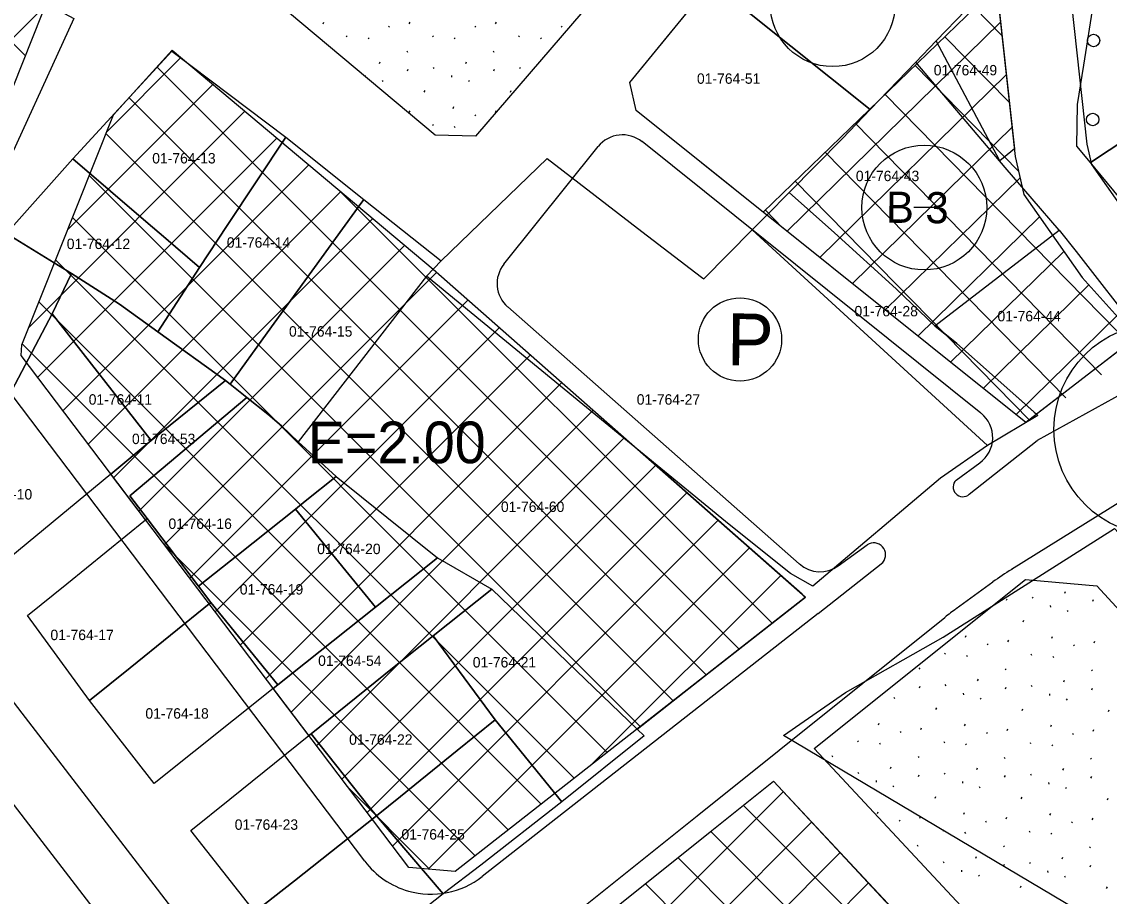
# Model space of a CAD drawing. Extents: x 413946 to 415528, y 4453939 to 4454944.
# Drawn here: x 414632.3 to 414736.9, y 4454691.9 to 4454775.9 of the extents above; entities that cross this region are included whole.
import ezdxf

# ---------------------------------------------------------------- set-up
doc = ezdxf.new("R2010")
doc.units = 0
for name, color, linetype in [('0_KADASTRO', 7, 'Continuous'), ('Level 28', 7, 'Continuous'), ('Level 29', 7, 'Continuous'), ('Level 30', 7, 'Continuous'), ('Level 32', 7, 'Continuous'), ('Level 34', 7, 'Continuous'), ('Level 41', 7, 'Continuous'), ('Level 48', 7, 'Continuous'), ('Level 57', 7, 'Continuous'), ('Level 58', 7, 'Continuous'), ('Level 62', 7, 'Continuous')]:
    doc.layers.add(name, color=color, linetype=linetype)

msp = doc.modelspace()

# ---------------------------------------------------------------- linework, layer by layer
at = {"layer": '0_KADASTRO'}
for p, q in [((414718.31, 4454772.07), (414713.92, 4454767.5)), ((414726.89, 4454761.93), (414718.31, 4454772.07)), ((414713.92, 4454767.5), (414711.27, 4454764.73)), ((414711.27, 4454764.73), (414706.14, 4454759.54)), ((414732.08, 4454755.9), (414726.89, 4454761.93)), ((414706.14, 4454759.54), (414710.48, 4454755.65)), ((414710.48, 4454755.65), (414716.42, 4454750.27)), ((414720.14, 4454746.71), (414732.08, 4454755.9)), ((414671.26, 4454751.49), (414658.92, 4454735.56)), ((414691.83, 4454734.6), (414671.26, 4454751.49)), ((414716.42, 4454750.27), (414720.14, 4454746.71)), ((414658.92, 4454735.56), (414662.57, 4454732.21)), ((414707.38, 4454720.9), (414691.83, 4454734.6)), ((414662.57, 4454732.21), (414672.32, 4454724.41)), ((414672.32, 4454724.41), (414677.52, 4454721.39)), ((414677.52, 4454721.39), (414685.69, 4454713.54)), ((414707.7, 4454720.62), (414707.38, 4454720.9)), ((414698.44, 4454713.37), (414707.7, 4454720.62)), ((414685.69, 4454713.54), (414691.5, 4454707.94)), ((414691.5, 4454707.94), (414698.44, 4454713.37))]:
    msp.add_line(p, q, dxfattribs=at)
for points in [[(414698.66, 4454779.72), (414707.03, 4454789.95), (414723.1, 4454777.07), (414720.27, 4454774.11), (414718.31, 4454772.07), (414713.92, 4454767.5)], [(414616.96, 4454766.12), (414620.85, 4454774.82), (414624.56, 4454783.06), (414634.4, 4454777.82), (414634.64, 4454777.69), (414637.34, 4454776.25), (414629.79, 4454759.77), (414620.35, 4454764.64)], [(414735.1, 4454762.42), (414733.8, 4454763.99), (414733.85, 4454768), (414734.45, 4454771.76), (414735.4, 4454777.67), (414741.77, 4454779.24), (414742.22, 4454779.46), (414747.57, 4454782.06), (414753.04, 4454774.89), (414747.66, 4454770.71)], [(414690.8, 4454770.12), (414698.66, 4454779.72), (414713.92, 4454767.5), (414711.27, 4454764.73), (414706.14, 4454759.54), (414703.98, 4454757.36), (414691.43, 4454767.42)], [(414720.27, 4454774.11), (414723.1, 4454777.07), (414725.99, 4454780.08), (414727.79, 4454763.72), (414726.37, 4454762.58)], [(414735.1, 4454762.42), (414747.66, 4454770.71), (414753.04, 4454774.89), (414753.44, 4454775.15), (414757.14, 4454777.88), (414758.85, 4454775.13), (414762.29, 4454769.21), (414762.12, 4454769.15), (414754.11, 4454766.15), (414756.35, 4454758.77), (414756.49, 4454758.29), (414748.98, 4454753.56), (414747.99, 4454752.94), (414744.72, 4454750.88), (414744.66, 4454750.84), (414735.52, 4454761.91)], [(414637.24, 4454762.78), (414646.76, 4454773.13), (414657.72, 4454764.85), (414652.1, 4454756.37), (414649.42, 4454752.31), (414645.95, 4454755.29), (414644.49, 4454756.55)], [(414645.41, 4454746.14), (414649.42, 4454752.31), (414652.1, 4454756.37), (414657.72, 4454764.85), (414665.24, 4454758.87), (414664.79, 4454758.25), (414655.94, 4454746.03), (414652.37, 4454741.1), (414651.94, 4454741.44)], [(414630.88, 4454755.59), (414631.07, 4454755.81), (414637.24, 4454762.78), (414644.49, 4454756.55), (414645.95, 4454755.29), (414649.42, 4454752.31), (414645.41, 4454746.14), (414641.72, 4454748.8), (414637.1, 4454751.75)], [(414671.26, 4454751.49), (414672.66, 4454752.96), (414682.85, 4454762.8), (414687.48, 4454759.24), (414691.96, 4454755.79), (414697.7, 4454751.38), (414697.91, 4454751.22), (414702.57, 4454755.93), (414725.2, 4454735.21), (414720.69, 4454732.06), (414708.4, 4454721.67), (414706.24, 4454722.89), (414700.36, 4454727.6), (414691.83, 4454734.6)], [(414702.57, 4454755.93), (414703.98, 4454757.36), (414706.14, 4454759.54), (414710.48, 4454755.65), (414716.42, 4454750.27), (414720.14, 4454746.71), (414722.26, 4454745), (414725.94, 4454741.73), (414729.68, 4454738.41), (414729.9, 4454738.21), (414730.03, 4454738.09), (414725.2, 4454735.21)], [(414652.37, 4454741.1), (414655.94, 4454746.03), (414664.79, 4454758.25), (414665.24, 4454758.87), (414672.66, 4454752.96), (414671.26, 4454751.49), (414658.92, 4454735.56), (414657.32, 4454737.09), (414656.01, 4454738.23), (414653.97, 4454739.83)], [(414618.79, 4454738.76), (414622.73, 4454746.29), (414628.4, 4454757.12), (414630.88, 4454755.59), (414637.1, 4454751.75), (414635.25, 4454747.86), (414625.2, 4454728.79), (414618.26, 4454737.75)], [(414722.26, 4454745), (414720.14, 4454746.71), (414732.08, 4454755.9), (414733.73, 4454753.85), (414739.91, 4454745.92), (414729.9, 4454738.21), (414725.94, 4454741.73)], [(414635.25, 4454747.86), (414637.1, 4454751.75), (414641.72, 4454748.8), (414645.41, 4454746.14), (414651.94, 4454741.44), (414644.78, 4454735.67)], [(414625.2, 4454728.79), (414635.25, 4454747.86), (414644.78, 4454735.67), (414640.89, 4454732.46), (414629.57, 4454723.13)], [(414640.89, 4454732.46), (414644.78, 4454735.67), (414651.94, 4454741.44), (414652.37, 4454741.1), (414653.97, 4454739.83), (414642.72, 4454730.37), (414644.4, 4454728.17), (414644.24, 4454728.04)], [(414644.4, 4454728.17), (414642.72, 4454730.37), (414653.97, 4454739.83), (414656.01, 4454738.23), (414657.32, 4454737.09), (414658.92, 4454735.56), (414662.57, 4454732.21), (414659.58, 4454729.84), (414658.64, 4454729.09), (414653.16, 4454724.73), (414649.32, 4454721.68)], [(414658.64, 4454729.09), (414659.58, 4454729.84), (414662.57, 4454732.21), (414672.32, 4454724.41), (414666.35, 4454719.65)], [(414632.89, 4454718.85), (414636.66, 4454721.9), (414644.24, 4454728.04), (414644.4, 4454728.17), (414649.32, 4454721.68), (414650.52, 4454720.1), (414642.77, 4454713.84), (414638.84, 4454710.68)], [(414649.32, 4454721.68), (414653.16, 4454724.73), (414658.64, 4454729.09), (414666.35, 4454719.65), (414656.96, 4454712.18), (414650.52, 4454720.1)], [(414705.59, 4454707.32), (414711.53, 4454711.44), (414720.94, 4454716.78), (414737.42, 4454727.23), (414744.54, 4454719.51), (414749.84, 4454713.87), (414763.53, 4454699.29), (414767, 4454695.59), (414767.59, 4454694.96), (414753, 4454679.16)], [(414656.51, 4454711.83), (414656.96, 4454712.18), (414666.35, 4454719.65), (414672.32, 4454724.41), (414677.52, 4454721.39), (414671.89, 4454716.91), (414667.98, 4454713.79), (414660.16, 4454707.49), (414659.93, 4454707.31)], [(414671.89, 4454716.91), (414677.52, 4454721.39), (414685.69, 4454713.54), (414691.5, 4454707.94), (414692.17, 4454707.3), (414684.26, 4454700.94), (414677.87, 4454708.83)], [(414638.84, 4454710.68), (414642.77, 4454713.84), (414650.52, 4454720.1), (414656.96, 4454712.18), (414656.51, 4454711.83), (414645.08, 4454702.71)], [(414660.16, 4454707.49), (414667.98, 4454713.79), (414671.89, 4454716.91), (414677.87, 4454708.83), (414674.2, 4454705.87), (414670.13, 4454702.57), (414668.76, 4454701.46), (414666.43, 4454699.58), (414665.72, 4454700.48)], [(414666.43, 4454699.58), (414668.76, 4454701.46), (414670.13, 4454702.57), (414674.2, 4454705.87), (414677.87, 4454708.83), (414684.26, 4454700.94), (414676.47, 4454694.85), (414672.85, 4454692.09)], [(414648.6, 4454698.2), (414652.34, 4454701.21), (414659.93, 4454707.31), (414660.16, 4454707.49), (414665.72, 4454700.48), (414666.43, 4454699.58), (414658.55, 4454693.35), (414654.74, 4454690.35)], [(414689.88, 4454691.13), (414704.62, 4454702.92), (414716.53, 4454690.17), (414704.85, 4454674.85)], [(414654.74, 4454690.35), (414658.55, 4454693.35), (414666.43, 4454699.58), (414672.85, 4454692.09), (414660.82, 4454682.59)]]:
    msp.add_lwpolyline(points, close=True, dxfattribs=at)
at = {"layer": 'Level 28'}
for p, q in [((414641.15, 4454767), (414646.78, 4454773.21)), ((414757.68, 4454653.43), (414708.54, 4454706.06)), ((414704.62, 4454702.92), (414753.56, 4454650.5))]:
    msp.add_line(p, q, dxfattribs=at)
for points in [[(414728.87, 4454737.42), (414691.43, 4454767.42), (414690.8, 4454770.12), (414715.6, 4454800.42), (414718.23, 4454801.15), (414722.3, 4454799.88), (414724.07, 4454797.49)], [(414724.07, 4454797.49), (414727.86, 4454763), (414728.7, 4454759.32), (414734.3, 4454751.36), (414739.49, 4454745.6)], [(414640.59, 4454792.6), (414627.84, 4454760.63), (414621.27, 4454758.35)], [(414649.01, 4454784.39), (414650.85, 4454789.46), (414652.64, 4454790.46), (414685.73, 4454780), (414686.28, 4454776.93), (414675.95, 4454764.94), (414672.09, 4454765.05)], [(414672.09, 4454765.05), (414649.01, 4454784.39)], [(414744.5, 4454750.49), (414739.78, 4454755.73), (414735.22, 4454762.21), (414734.78, 4454764.16), (414732.59, 4454784.1)], [(414646.78, 4454773.21), (414671.89, 4454752.17), (414707.7, 4454720.62)], [(414632.34, 4454744.89), (414641.15, 4454767)], [(414735.71, 4454721.71), (414740.88, 4454716.1), (414776.4, 4454678.31)]]:
    msp.add_lwpolyline(points, dxfattribs=at)
at = {"layer": 'Level 29'}
for p, q in [((414739.49, 4454745.6), (414728.87, 4454737.42)), ((414728.84, 4454722.32), (414735.71, 4454721.71))]:
    msp.add_line(p, q, dxfattribs=at)
for points in [[(414674.01, 4454694.25), (414669.54, 4454694.62), (414632.27, 4454743.84), (414632.34, 4454744.89)], [(414708.54, 4454706.06), (414728.84, 4454722.32)], [(414707.7, 4454720.62), (414674.01, 4454694.25)], [(414681.5, 4454684.42), (414698.53, 4454698.04), (414704.62, 4454702.92)]]:
    msp.add_lwpolyline(points, dxfattribs=at)
at = {"layer": 'Level 32'}
msp.add_line((414720.12, 4454758.07), (414718.12, 4454758.09), dxfattribs=at)
for centre in [(414710.31, 4454777.63), (414719.12, 4454758.08)]:
    msp.add_circle(centre, 6, dxfattribs=at)
at = {"layer": 'Level 34'}
for p, q in [((414632.66, 4454772.7), (414599.61, 4454805.75)), ((414618.73, 4454761.62), (414634.54, 4454777.44)), ((414726.59, 4454774.63), (414723.98, 4454777.29)), ((414705.92, 4454755.8), (414726.45, 4454775.91)), ((414727.29, 4454768.2), (414721.11, 4454774.51)), ((414640.5, 4454765.37), (414647.63, 4454772.5)), ((414701.32, 4454715.62), (414645.33, 4454771.61)), ((414728.19, 4454761.57), (414718.23, 4454771.73)), ((414636.75, 4454755.96), (414650.71, 4454769.92)), ((414709.07, 4454753.29), (414727, 4454770.85)), ((414739.62, 4454744.18), (414715.35, 4454768.95)), ((414698.14, 4454713.14), (414642.64, 4454768.65)), ((414633, 4454746.56), (414653.78, 4454767.34)), ((414712.21, 4454750.77), (414727.56, 4454765.8)), ((414736.17, 4454741.99), (414712.47, 4454766.18)), ((414633.85, 4454741.75), (414656.86, 4454764.76)), ((414694.97, 4454710.66), (414640.43, 4454765.2)), ((414732.72, 4454739.79), (414709.6, 4454763.4)), ((414636.29, 4454738.54), (414659.94, 4454762.18)), ((414691.8, 4454708.17), (414638.82, 4454761.15)), ((414729.27, 4454737.6), (414706.72, 4454760.62)), ((414715.36, 4454748.25), (414728.33, 4454760.95)), ((414638.73, 4454735.32), (414663.02, 4454759.61)), ((414704.49, 4454718.11), (414662.87, 4454759.73)), ((414705.5, 4454756.14), (414703.84, 4454757.84)), ((414688.62, 4454705.69), (414637.21, 4454757.11)), ((414641.17, 4454732.1), (414666.1, 4454757.03)), ((414718.5, 4454745.73), (414730.2, 4454757.19)), ((414643.6, 4454728.88), (414669.17, 4454754.45)), ((414721.65, 4454743.21), (414732.53, 4454753.87)), ((414685.45, 4454703.21), (414635.59, 4454753.06)), ((414646.04, 4454725.66), (414672.24, 4454751.86)), ((414724.79, 4454740.69), (414734.95, 4454750.64)), ((414682.28, 4454700.72), (414633.98, 4454749.02)), ((414648.48, 4454722.44), (414675.25, 4454749.21)), ((414727.94, 4454738.17), (414737.63, 4454747.66)), ((414650.92, 4454719.22), (414678.26, 4454746.56)), ((414679.1, 4454698.24), (414632.37, 4454744.97)), ((414653.35, 4454716), (414681.26, 4454743.91)), ((414655.79, 4454712.78), (414684.27, 4454741.26)), ((414658.23, 4454709.56), (414687.28, 4454738.61)), ((414660.67, 4454706.34), (414690.29, 4454735.96)), ((414663.1, 4454703.12), (414693.29, 4454733.31)), ((414665.54, 4454699.9), (414696.3, 4454730.66)), ((414667.98, 4454696.68), (414699.31, 4454728.01)), ((414675.93, 4454695.76), (414646.08, 4454725.61)), ((414671.42, 4454694.46), (414702.32, 4454725.36)), ((414687.12, 4454704.52), (414705.32, 4454722.71)), ((414707.67, 4454720.59), (414707.16, 4454721.09)), ((414671.58, 4454694.45), (414663.71, 4454702.32)), ((414682.23, 4454678.59), (414705.56, 4454701.91)), ((414753.73, 4454648.59), (414701.72, 4454700.6)), ((414684.73, 4454675.43), (414708.29, 4454698.99)), ((414753.77, 4454642.9), (414698.58, 4454698.09)), ((414687.23, 4454672.27), (414711.03, 4454696.06)), ((414750.94, 4454640.07), (414695.44, 4454695.57)), ((414689.72, 4454669.11), (414713.76, 4454693.14)), ((414748.11, 4454637.24), (414692.3, 4454693.06))]:
    msp.add_line(p, q, dxfattribs=at)
at = {"layer": 'Level 41'}
for p, q in [((414661.31, 4454775.73), (414661.38, 4454775.89)), ((414667.61, 4454775.52), (414667.68, 4454775.41)), ((414669.6, 4454775.73), (414669.67, 4454775.89)), ((414675.91, 4454775.52), (414675.98, 4454775.41)), ((414677.89, 4454775.73), (414677.97, 4454775.89)), ((414684.2, 4454775.52), (414684.27, 4454775.41)), ((414663.53, 4454774.59), (414663.6, 4454774.48)), ((414665.63, 4454774.4), (414665.7, 4454774.29)), ((414671.82, 4454774.59), (414671.89, 4454774.48)), ((414673.92, 4454774.4), (414673.99, 4454774.29)), ((414680.11, 4454774.59), (414680.18, 4454774.48)), ((414682.21, 4454774.4), (414682.28, 4454774.29)), ((414669.36, 4454773.14), (414669.44, 4454773.03)), ((414677.66, 4454773.14), (414677.73, 4454773.03)), ((414666.72, 4454771.94), (414666.79, 4454772.1)), ((414675.02, 4454771.94), (414675.09, 4454772.1)), ((414669.42, 4454771.21), (414669.49, 4454771.38)), ((414671.89, 4454771.56), (414671.96, 4454771.45)), ((414677.72, 4454771.21), (414677.79, 4454771.38)), ((414680.18, 4454771.56), (414680.25, 4454771.45)), ((414665.35, 4454770.77), (414665.36, 4454770.69)), ((414666.98, 4454770.3), (414667.05, 4454770.19)), ((414673.65, 4454770.77), (414673.66, 4454770.61)), ((414675.28, 4454770.3), (414675.35, 4454770.19)), ((414671.04, 4454769.16), (414671.11, 4454769.32)), ((414679.33, 4454769.16), (414679.4, 4454769.32)), ((414669.6, 4454767.22), (414669.67, 4454767.38)), ((414673.81, 4454767.62), (414673.88, 4454767.79)), ((414675.91, 4454767.01), (414675.98, 4454766.9)), ((414677.89, 4454767.22), (414677.97, 4454767.38)), ((414671.82, 4454766.08), (414671.89, 4454765.97)), ((414673.92, 4454765.89), (414673.99, 4454765.78)), ((414732.63, 4454720.99), (414732.7, 4454721.15)), ((414727.03, 4454720.32), (414727.1, 4454720.47)), ((414729.49, 4454720.63), (414729.57, 4454720.53)), ((414731.24, 4454719.83), (414731.26, 4454719.67)), ((414735.32, 4454720.23), (414735.39, 4454720.39)), ((414732.87, 4454719.34), (414732.94, 4454719.23)), ((414728.62, 4454718.24), (414728.7, 4454718.4)), ((414723.09, 4454716.76), (414723.16, 4454716.92)), ((414731.38, 4454716.68), (414731.45, 4454716.84)), ((414725.17, 4454716.13), (414725.24, 4454716.02)), ((414727.16, 4454716.32), (414727.24, 4454716.47)), ((414733.47, 4454716.04), (414733.54, 4454715.94)), ((414735.46, 4454716.23), (414735.53, 4454716.39)), ((414721.08, 4454715.24), (414721.15, 4454715.13)), ((414723.18, 4454715.03), (414723.25, 4454714.92)), ((414729.37, 4454715.16), (414729.44, 4454715.05)), ((414731.47, 4454714.94), (414731.54, 4454714.83)), ((414718.61, 4454713.81), (414718.68, 4454713.71)), ((414726.9, 4454713.73), (414726.97, 4454713.62)), ((414735.19, 4454713.64), (414735.26, 4454713.54)), ((414724.25, 4454712.56), (414724.32, 4454712.72)), ((414732.54, 4454712.48), (414732.61, 4454712.63)), ((414718.65, 4454711.89), (414718.72, 4454712.05)), ((414721.11, 4454712.21), (414721.18, 4454712.1)), ((414722.86, 4454711.4), (414722.88, 4454711.24)), ((414726.94, 4454711.8), (414727.01, 4454711.96)), ((414729.41, 4454712.12), (414729.48, 4454712.02)), ((414735.23, 4454711.72), (414735.31, 4454711.88)), ((414716.2, 4454711), (414716.27, 4454710.89)), ((414724.49, 4454710.91), (414724.56, 4454710.81)), ((414731.16, 4454711.32), (414731.17, 4454711.16)), ((414732.78, 4454710.83), (414732.85, 4454710.72)), ((414720.24, 4454709.81), (414720.32, 4454709.97)), ((414728.53, 4454709.73), (414728.61, 4454709.89)), ((414736.83, 4454709.64), (414736.9, 4454709.8)), ((414714.71, 4454708.34), (414714.78, 4454708.5)), ((414723, 4454708.25), (414723.07, 4454708.42)), ((414731.29, 4454708.17), (414731.36, 4454708.33)), ((414716.79, 4454707.7), (414716.86, 4454707.6)), ((414718.78, 4454707.89), (414718.86, 4454708.05)), ((414725.09, 4454707.62), (414725.16, 4454707.51)), ((414727.08, 4454707.81), (414727.15, 4454707.96)), ((414733.38, 4454707.53), (414733.45, 4454707.43)), ((414735.37, 4454707.72), (414735.44, 4454707.88)), ((414712.7, 4454706.82), (414712.77, 4454706.71)), ((414714.8, 4454706.6), (414714.87, 4454706.49)), ((414720.99, 4454706.73), (414721.06, 4454706.62)), ((414723.09, 4454706.52), (414723.16, 4454706.41)), ((414729.29, 4454706.65), (414729.35, 4454706.54)), ((414731.38, 4454706.43), (414731.45, 4454706.33)), ((414710.23, 4454705.39), (414710.3, 4454705.28)), ((414718.52, 4454705.3), (414718.59, 4454705.2)), ((414726.81, 4454705.22), (414726.88, 4454705.11)), ((414735.11, 4454705.13), (414735.18, 4454705.03)), ((414715.87, 4454704.14), (414715.94, 4454704.29)), ((414724.16, 4454704.05), (414724.23, 4454704.21)), ((414732.45, 4454703.97), (414732.53, 4454704.13)), ((414712.74, 4454703.79), (414712.8, 4454703.68)), ((414714.48, 4454702.98), (414714.5, 4454702.82)), ((414718.56, 4454703.38), (414718.63, 4454703.54)), ((414721.03, 4454703.7), (414721.1, 4454703.59)), ((414726.85, 4454703.3), (414726.93, 4454703.46)), ((414729.32, 4454703.62), (414729.39, 4454703.51)), ((414735.15, 4454703.21), (414735.22, 4454703.37)), ((414716.11, 4454702.49), (414716.18, 4454702.38)), ((414722.78, 4454702.89), (414722.79, 4454702.73)), ((414724.4, 4454702.41), (414724.47, 4454702.3)), ((414731.07, 4454702.81), (414731.09, 4454702.65)), ((414732.7, 4454702.32), (414732.77, 4454702.21)), ((414720.16, 4454701.3), (414720.23, 4454701.46)), ((414728.45, 4454701.22), (414728.52, 4454701.38)), ((414736.74, 4454701.13), (414736.81, 4454701.29)), ((414714.62, 4454699.83), (414714.69, 4454699.99)), ((414722.91, 4454699.75), (414722.98, 4454699.91)), ((414716.71, 4454699.19), (414716.78, 4454699.09)), ((414718.7, 4454699.38), (414718.77, 4454699.54)), ((414725, 4454699.11), (414725.07, 4454699)), ((414726.99, 4454699.3), (414727.06, 4454699.46)), ((414731.2, 4454699.66), (414731.28, 4454699.82)), ((414733.29, 4454699.02), (414733.36, 4454698.92)), ((414735.28, 4454699.21), (414735.35, 4454699.37)), ((414720.91, 4454698.22), (414720.98, 4454698.11)), ((414723, 4454698.01), (414723.07, 4454697.9)), ((414729.2, 4454698.14), (414729.27, 4454698.03)), ((414731.29, 4454697.92), (414731.36, 4454697.82)), ((414718.43, 4454696.79), (414718.5, 4454696.69)), ((414726.73, 4454696.71), (414726.8, 4454696.6)), ((414724.07, 4454695.54), (414724.15, 4454695.7)), ((414735.02, 4454696.62), (414735.09, 4454696.52)), ((414720.94, 4454695.19), (414721.01, 4454695.08)), ((414726.77, 4454694.79), (414726.84, 4454694.95)), ((414729.23, 4454695.11), (414729.3, 4454695)), ((414732.37, 4454695.46), (414732.44, 4454695.62)), ((414735.06, 4454694.7), (414735.13, 4454694.86)), ((414722.69, 4454694.38), (414722.71, 4454694.22)), ((414724.32, 4454693.9), (414724.39, 4454693.79)), ((414730.98, 4454694.3), (414731, 4454694.14)), ((414732.61, 4454693.81), (414732.68, 4454693.7)), ((414728.36, 4454692.71), (414728.43, 4454692.87)), ((414736.65, 4454692.62), (414736.73, 4454692.78))]:
    msp.add_line(p, q, dxfattribs=at)
at = {"layer": 'Level 48'}
msp.add_circle((414701.4, 4454745.4), 4, dxfattribs=at)
at = {"layer": 'Level 57'}
msp.add_line((414726.07, 4454779.31), (414703.63, 4454757.64), dxfattribs=at)
for centre in [(414735.4, 4454774.14), (414735.32, 4454766.54)]:
    msp.add_circle(centre, 0.6, dxfattribs=at)
at = {"layer": 'Level 58'}
msp.add_circle((414741.79, 4454736.74), 10.2, dxfattribs=at)
at = {"layer": 'Level 62'}
for p, q in [((414527.05, 4454846.14), (414750.3, 4454556.32)), ((414522.3, 4454842.48), (414745.54, 4454552.67)), ((414678.7, 4454752.65), (414687.76, 4454763.95)), ((414751.09, 4454747.38), (414729.99, 4454735.69)), ((414723.45, 4454730.52), (414729.99, 4454735.69)), ((414722.19, 4454731.88), (414724.46, 4454733.54)), ((414710.85, 4454723.63), (414713.64, 4454725.66)), ((414708.93, 4454719.04), (414715.15, 4454723.96)), ((414722.2, 4454719.52), (414725.72, 4454722.08))]:
    msp.add_line(p, q, dxfattribs=at)
for points in [[(414724.57, 4454738.3), (414691.98, 4454764.42)], [(414727.52, 4454723.3), (414783.5, 4454758.12), (414797.59, 4454762.13), (414809.77, 4454760.64), (414829.51, 4454755.55)], [(414665.32, 4454695.23), (414618.9, 4454756.51)], [(414679.06, 4454748.52), (414707.1, 4454723.81)], [(414708.93, 4454719.04), (414676.62, 4454693.76)], [(414681.72, 4454687.16), (414697.28, 4454699.6), (414721.09, 4454718.68)]]:
    msp.add_lwpolyline(points, dxfattribs=at)
for centre, radius, start, end in [((414690.1, 4454762.07), 3, 51.298, 141.301), ((414681.04, 4454750.77), 3, 141.3016, 228.6171), ((414722.7, 4454735.96), 3, 306.0388, 51.2993), ((414722.82, 4454731.2), 0.927, 132.7809, 312.5436), ((414714.25, 4454724.69), 1.15, 320.8075, 122.3927), ((414709.09, 4454726.06), 3, 228.6147, 306.0326), ((414743.37, 4454697.82), 30, 121.8826, 126.0346), ((414739.85, 4454695.26), 30, 126.0382, 128.6928), ((414671.69, 4454700.06), 8, 217.1298, 254.1704), ((414671.69, 4454700.06), 8, 254.1704, 308.0441)]:
    msp.add_arc(centre, radius, start, end, dxfattribs=at)

# ---------------------------------------------------------------- texts
at = {"layer": '0_KADASTRO'}
for s, p in [('01-764-51', (414697.26, 4454769.98)), ('01-764-49', (414720.03, 4454770.79)), ('01-764-13', (414644.88, 4454762.32)), ('01-764-43', (414712.54, 4454760.62)), ('01-764-12', (414636.66, 4454754.09)), ('01-764-14', (414652.05, 4454754.22)), ('01-764-28', (414712.41, 4454747.62)), ('01-764-44', (414726.16, 4454747.14)), ('01-764-15', (414658.03, 4454745.67)), ('01-764-11', (414638.77, 4454739.13)), ('01-764-27', (414691.47, 4454739.13)), ('01-764-53', (414642.93, 4454735.34)), ('01-764-10', (414627.24, 4454730.01)), ('01-764-60', (414678.41, 4454728.81)), ('01-764-16', (414646.44, 4454727.18)), ('01-764-20', (414660.74, 4454724.76)), ('01-764-19', (414653.3, 4454720.87)), ('01-764-17', (414635.09, 4454716.49)), ('01-764-54', (414660.83, 4454714.01)), ('01-764-21', (414675.7, 4454713.86)), ('01-764-18', (414644.22, 4454708.94)), ('01-764-22', (414663.81, 4454706.43)), ('01-764-23', (414652.81, 4454698.25)), ('01-764-25', (414668.84, 4454697.31))]:
    msp.add_text(s, height=1, dxfattribs=at).set_placement(p)
at = {"layer": 'Level 30'}
msp.add_text('E=2.00', height=4, dxfattribs=at).set_placement((414659.84, 4454733.5))
at = {"layer": 'Level 32'}
msp.add_text('B 3', height=3, rotation=359.4141, dxfattribs=at).set_placement((414715.43, 4454756.62))
at = {"layer": 'Level 48'}
msp.add_text('P', height=5, rotation=359.4141, dxfattribs=at).set_placement((414700.14, 4454742.91))

doc.saveas('drawing.dxf')
